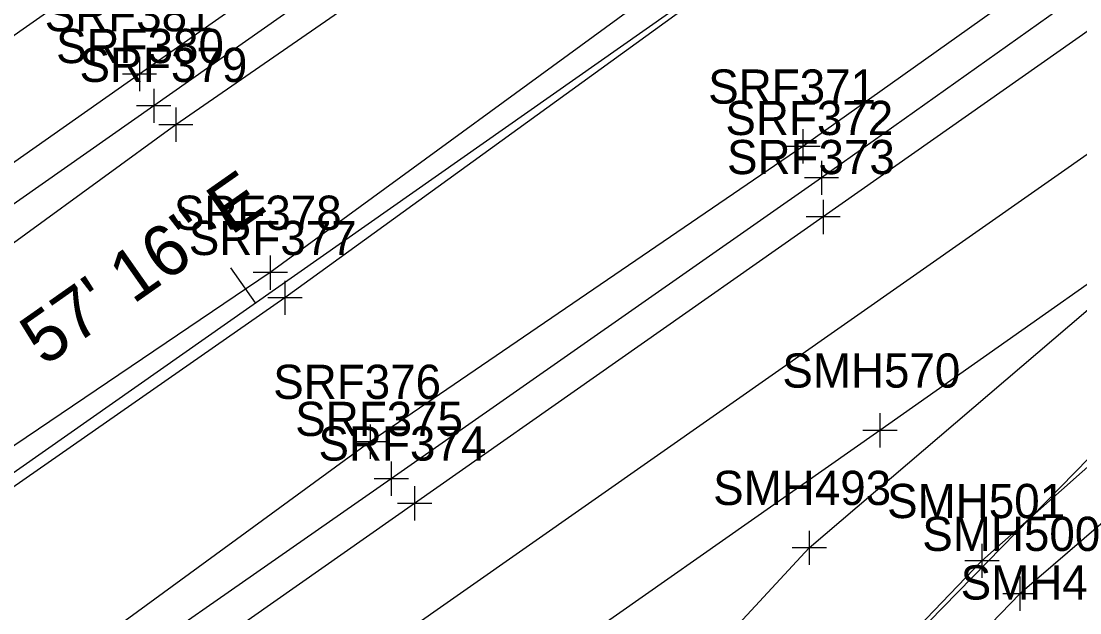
# Model space of a CAD drawing. Extents: x 941041 to 969446, y 397014 to 416764.
# Drawn here: x 952303.3 to 952427.1, y 403535.6 to 403604.8 of the extents above; entities that cross this region are included whole.
import ezdxf

# ---------------------------------------------------------------- set-up
doc = ezdxf.new("R2010")
doc.units = 0
for name, color, linetype in [('SURVEY - CENTERLINE - Preliminary', 7, 'Continuous'), ('SURVEY - CENTERLINE - Preliminary Curve Text', 7, 'Continuous'), ('SURVEY - CENTERLINE - Preliminary Text', 7, 'Continuous'), ('SURVEY - DRAINAGE - Area Shapes', 7, 'Continuous'), ('SURVEY - DTM - Breaklines', 7, 'Continuous'), ('SURVEY - DTM - Breaklines - Points - Locators', 7, 'Continuous'), ('SURVEY - DTM - Breaklines - Points - Numbers', 7, 'Continuous'), ('SURVEY - TRANSPORTATION - Features', 7, 'Continuous'), ('SURVEY - TRANSPORTATION - Features - Points - Locators', 7, 'Continuous'), ('SURVEY - TRANSPORTATION - Features - Points - Numbers', 7, 'Continuous'), ('SURVEY - TRANSPORTATION - Roads', 7, 'Continuous'), ('SURVEY - TRANSPORTATION - Roads - Points - Locators', 7, 'Continuous'), ('SURVEY - TRANSPORTATION - Roads - Points - Numbers', 7, 'Continuous')]:
    doc.layers.add(name, color=color, linetype=linetype)

msp = doc.modelspace()

# ---------------------------------------------------------------- linework, layer by layer
at = {"layer": 'SURVEY - CENTERLINE - Preliminary'}
msp.add_line((950966.25, 402614.81), (953884.31, 404661.52), dxfattribs=at)
msp.add_line((950966.25, 402614.81), (953884.31, 404661.52), dxfattribs=at)
msp.add_line((950966.25, 402614.81), (953884.31, 404661.52), dxfattribs=at)
at = {"layer": 'SURVEY - CENTERLINE - Preliminary Curve Text'}
msp.add_line((952330.71, 403571.83), (952327.84, 403575.93), dxfattribs=at)
at = {"layer": 'SURVEY - DRAINAGE - Area Shapes'}
for points in [[(951145.6, 402792.15), (951562.19, 403084.02), (952475.83, 403724.71), (952754.77, 403922.8), (952578.99, 403846.21), (952455.44, 403792), (952334.19, 403750.29), (951972.51, 403632.53), (951887.41, 403584.59)], [(950765.73, 402528.11), (950855.07, 402487.28), (951056.09, 402625.14), (951609.08, 403015.7), (952524.78, 403657.05), (952475.83, 403724.71)], [(952524.78, 403657.05), (952492.12, 403619.04), (952377.47, 403501.88), (952288.71, 403363.65), (952144.73, 403130.14), (952066.04, 403042.14), (951972.88, 402968.67), (951909.7, 402961.24), (951854.04, 402976.32), (951847.06, 402862.63), (951840.23, 402758.71), (951891.23, 402760.8), (952228.34, 402790.58), (952361.3, 402834.13), (953526.16, 402149.04), (954070.26, 402059.9)]]:
    msp.add_lwpolyline(points, dxfattribs=at)
at = {"layer": 'SURVEY - DTM - Breaklines'}
for points in [[(952483.82, 403681.92), (952427.27, 403642.38), (952380.72, 403610.67), (952332.46, 403575.38), (952287.62, 403545.12), (952237.01, 403508.6), (952191.86, 403480), (952144.06, 403444.49), (952098.2, 403411.83), (952049.8, 403377.02), (952005.42, 403346.02), (951961.72, 403316.38), (951908.1, 403283.08), (951836.08, 403227.91)], [(952485.25, 403679.95), (952429.13, 403639.43), (952382.71, 403607.61), (952334.17, 403572.43), (952289.83, 403541.57), (952238.45, 403506.07), (952195.26, 403475.23), (952146.22, 403440.76), (952099.32, 403409.75), (952050.92, 403375.53), (952007.43, 403342.26), (951963.47, 403311.23), (951910.97, 403277.41), (951839.65, 403222.38)]]:
    msp.add_lwpolyline(points, dxfattribs=at)
at = {"layer": 'SURVEY - DTM - Breaklines - Points - Locators'}
for p, q in [((952332.46, 403577.38), (952332.46, 403573.38)), ((952334.46, 403575.38), (952330.46, 403575.38)), ((952334.17, 403574.43), (952334.17, 403570.43)), ((952336.17, 403572.43), (952332.17, 403572.43))]:
    msp.add_line(p, q, dxfattribs=at)
at = {"layer": 'SURVEY - TRANSPORTATION - Features'}
for points in [[(952645.64, 403820.24), (952597.37, 403785.52), (952553.07, 403755.16), (952508.33, 403722.84), (952461.02, 403689.31), (952413.89, 403656.85), (952372.14, 403627.74), (952321.41, 403592.67), (952277.52, 403560.71), (952227.07, 403525.98), (952181.35, 403493.84), (952134.56, 403460.33), (952087.52, 403428.37), (952039.89, 403391.89), (951995.48, 403362.71), (951950.18, 403331.94), (951900.76, 403296.02), (951846.55, 403258.26)], [(952622.56, 403749.53), (952577.8, 403717.92), (952532.08, 403686.84), (952486.03, 403653.05), (952440.27, 403622.51), (952394.74, 403590.13), (952344.15, 403555.61), (952299.81, 403523.27), (952250.2, 403489.24), (952206.86, 403458.08), (952156.3, 403423.75), (952110.49, 403390.56), (952062.35, 403358.41), (952017.69, 403325.18), (951971.92, 403293.52), (951916.96, 403254.99), (951879.97, 403228.71), (951856.72, 403212.68)]]:
    msp.add_lwpolyline(points, dxfattribs=at)
at = {"layer": 'SURVEY - TRANSPORTATION - Features - Points - Locators'}
for p, q in [((952321.41, 403594.67), (952321.41, 403590.67)), ((952323.41, 403592.67), (952319.41, 403592.67)), ((952394.74, 403592.13), (952394.74, 403588.13)), ((952396.74, 403590.13), (952392.74, 403590.13)), ((952344.15, 403557.61), (952344.15, 403553.61)), ((952346.15, 403555.61), (952342.15, 403555.61))]:
    msp.add_line(p, q, dxfattribs=at)
at = {"layer": 'SURVEY - TRANSPORTATION - Roads'}
for points in [[(952641.53, 403826.17), (952594.17, 403793.02), (952548.96, 403761.1), (952503.9, 403729.55), (952456.48, 403696.45), (952409.67, 403663.54), (952367.99, 403634.29), (952317.16, 403598.59), (952272.62, 403567.27), (952222.63, 403532.35), (952176.87, 403500.19), (952130.48, 403467.59), (952084.27, 403435.24), (952034.3, 403400.18), (951990.77, 403369.82), (951946.58, 403338.79), (951896.13, 403303.32), (951845.2, 403267.54)], [(952643.61, 403822.77), (952594.67, 403788.44), (952551.07, 403757.87), (952505.87, 403726.23), (952458.48, 403693.09), (952411.72, 403660.12), (952370.22, 403630.98), (952318.83, 403594.87), (952274.8, 403564.01), (952224.59, 403528.84), (952179.21, 403496.84), (952131.71, 403463.73), (952086.34, 403432.04), (952035.93, 403396.55), (951992.92, 403366.55), (951948.08, 403335.21), (951898.42, 403300.16), (951843.97, 403261.96)], [(952625.22, 403746.95), (952579.91, 403715.1), (952534.83, 403683.49), (952487.43, 403650.41), (952442.83, 403619.09), (952396.91, 403586.46), (952346.61, 403551.28), (952301.65, 403519.95), (952253.11, 403485.53), (952208.83, 403454.47), (952159.44, 403419.8), (952112.68, 403387.11), (952066.16, 403354.45), (952019.33, 403321.73), (951973.66, 403289.75), (951918.65, 403251.32), (951882.81, 403225.68), (951856.94, 403208.02)], [(952627.47, 403743.75), (952581.75, 403711.66), (952537.07, 403680.23), (952488.75, 403646.32), (952445.47, 403615.87), (952397.1, 403581.89), (952349.33, 403548.4), (952302.96, 403515.9), (952255.29, 403482.36), (952210.22, 403450.79), (952161.93, 403416.95), (952113.95, 403383.26), (952068.49, 403351.38), (952021.19, 403318.27), (951975.59, 403286.18), (951920.11, 403247.28), (951884.29, 403222.24), (951858.06, 403203.77)], [(952447.34, 403587.64), (952403.74, 403556.93), (952357.95, 403524.8), (952311.77, 403492.65), (952264.09, 403459.22), (952211.18, 403421.94), (952159.19, 403385.58), (952111.45, 403351.91), (952063.96, 403319.03), (952011.56, 403282.13), (951962.38, 403247.78), (951912.18, 403212.48), (951876.49, 403187.38), (951846.26, 403165.91)], [(951865.8, 403008.31), (951866.15, 403005.56), (951870.88, 402986.54), (951882.98, 402972.26), (951909.7, 402961.24), (951937.83, 402969.25), (951963.44, 402985.92), (951994.04, 403009.28), (952032.28, 403040.88), (952076.34, 403084), (952116.65, 403130.24), (952151.69, 403177.54), (952182.07, 403225.35), (952210.54, 403273.2), (952241.14, 403324.77), (952269.17, 403371.23), (952298.83, 403420.63), (952331.01, 403468.12), (952356.67, 403501.3), (952395.48, 403543.21), (952445.2, 403585.68)], [(952455.35, 403576.86), (952415.67, 403541.68), (952377.47, 403501.88), (952343.29, 403458.44), (952311.51, 403410.58), (952284.76, 403365.84), (952258.41, 403322.08), (952230.37, 403275.05), (952199.68, 403223.63), (952172.53, 403180.11), (952139.24, 403133), (952102.73, 403089.01), (952061.21, 403046.18), (952018.15, 403007.86), (951970.15, 402971.5), (951933.15, 402944.53), (951910.93, 402922.73), (951891.55, 402898.16), (951877.55, 402875.89), (951859.36, 402837.53)], [(952459.67, 403571.86), (952420.1, 403537.84), (952381.8, 403498.21), (952347.63, 403456.07), (952315.62, 403408.68), (952288.71, 403363.65), (952262.47, 403320.1), (952234.46, 403272.79), (952203.33, 403221.24), (952176.72, 403177.53), (952143.38, 403130.61), (952105.84, 403085.28), (952064.68, 403043.34), (952020.29, 403004.45), (951972.88, 402968.67), (951935.5, 402941.59), (951914.66, 402920.84), (951894.55, 402896.1), (951881.05, 402875.02), (951865.64, 402835.43)]]:
    msp.add_lwpolyline(points, dxfattribs=at)
at = {"layer": 'SURVEY - TRANSPORTATION - Roads - Points - Locators'}
for p, q in [((952317.16, 403600.59), (952317.16, 403596.59)), ((952319.16, 403598.59), (952315.16, 403598.59)), ((952318.83, 403596.87), (952318.83, 403592.87)), ((952320.83, 403594.87), (952316.83, 403594.87)), ((952396.91, 403588.46), (952396.91, 403584.46)), ((952398.91, 403586.46), (952394.91, 403586.46)), ((952397.1, 403583.89), (952397.1, 403579.89)), ((952399.1, 403581.89), (952395.1, 403581.89)), ((952403.74, 403558.93), (952403.74, 403554.93)), ((952405.74, 403556.93), (952401.74, 403556.93)), ((952346.61, 403553.28), (952346.61, 403549.28)), ((952348.61, 403551.28), (952344.61, 403551.28)), ((952349.33, 403550.4), (952349.33, 403546.4)), ((952351.33, 403548.4), (952347.33, 403548.4)), ((952395.48, 403545.21), (952395.48, 403541.21)), ((952415.67, 403543.68), (952415.67, 403539.68)), ((952397.48, 403543.21), (952393.48, 403543.21)), ((952417.67, 403541.68), (952413.67, 403541.68)), ((952420.1, 403539.84), (952420.1, 403535.84)), ((952422.1, 403537.84), (952418.1, 403537.84))]:
    msp.add_line(p, q, dxfattribs=at)

# ---------------------------------------------------------------- texts
at = {"layer": 'SURVEY - CENTERLINE - Preliminary Text'}
msp.add_text('N 54%%d 57\' 16" E', height=6, rotation=35.0456, dxfattribs=at).set_placement((952287.7, 403551.48))
at = {"layer": 'SURVEY - DTM - Breaklines - Points - Numbers'}
for s, p in [('SRF378', (952321.18, 403580.38)), ('SRF377', (952322.93, 403577.43))]:
    msp.add_text(s, height=4, dxfattribs=at).set_placement(p)
at = {"layer": 'SURVEY - TRANSPORTATION - Features - Points - Numbers'}
for s, p in [('SRF379', (952310.15, 403597.67)), ('SRF371', (952383.66, 403595.13)), ('SRF376', (952332.8, 403560.61)), ('SMH499', (952413.18, 403537.16))]:
    msp.add_text(s, height=4, dxfattribs=at).set_placement(p)
at = {"layer": 'SURVEY - TRANSPORTATION - Roads - Points - Numbers'}
for s, p in [('SRF381', (952306.08, 403603.59)), ('SRF380', (952307.41, 403599.87)), ('SRF372', (952385.67, 403591.46)), ('SRF373', (952385.86, 403586.89)), ('SMH570', (952392.33, 403561.93)), ('SRF375', (952335.37, 403556.28)), ('SRF374', (952338.09, 403553.4)), ('SMH493', (952384.24, 403548.21)), ('SMH501', (952404.58, 403546.68)), ('SMH500', (952408.69, 403542.84))]:
    msp.add_text(s, height=4, dxfattribs=at).set_placement(p)

doc.saveas('drawing.dxf')
